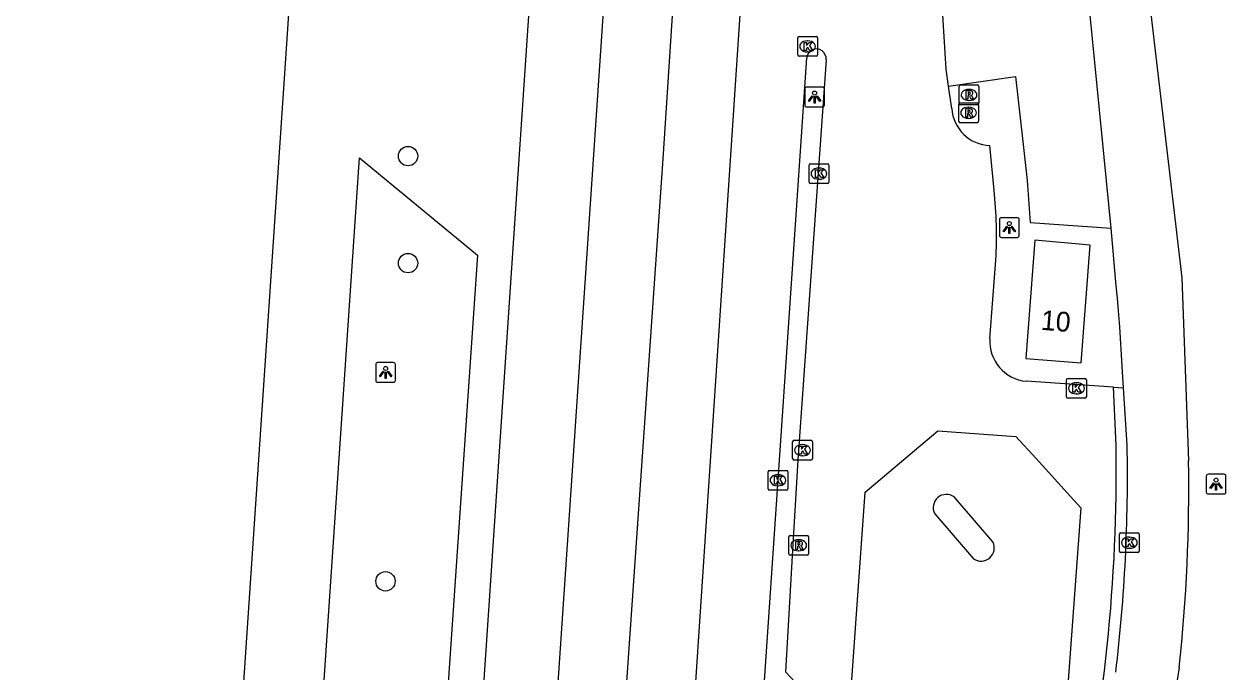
# Model space of a CAD drawing. Extents: x 161848 to 162726, y 385382 to 386521.
# Drawn here: x 161875.7 to 161936.4, y 385932.3 to 385965.1 of the extents above; entities that cross this region are included whole.
import ezdxf

# ---------------------------------------------------------------- set-up
doc = ezdxf.new("R2010")
doc.units = 0
for name, color, linetype in [('IMGEO_Berm_groen', 7, 'Continuous'), ('IMGEO_Boom', 7, 'Continuous'), ('IMGEO_Fietspad_gesloten', 7, 'Continuous'), ('IMGEO_Kolk', 7, 'Continuous'), ('IMGEO_Lichtpunt', 7, 'Continuous'), ('IMGEO_Pand', 7, 'Continuous'), ('IMGEO_Pand_nummerreeks', 7, 'Continuous'), ('IMGEO_Rijbaan_lokaal_gesloten', 7, 'Continuous'), ('IMGEO_Rijbaan_lokaal_open', 7, 'Continuous'), ('IMGEO_Rijbaan_regionaal_gesloten', 7, 'Continuous'), ('IMGEO_Rioolput', 7, 'Continuous')]:
    doc.layers.add(name, color=color, linetype=linetype)

msp = doc.modelspace()

# ---------------------------------------------------------------- linework, layer by layer
at = {"layer": 'IMGEO_Berm_groen'}
msp.add_lwpolyline([(161898.617, 385953.379), (161890.551, 385835.749), (161884.117, 385831.999), (161885.657, 385854.758), (161892.662, 385958.293), (161898.617, 385953.379)], dxfattribs=at)
at = {"layer": 'IMGEO_Boom'}
for centre in [(161895.112, 385958.386), (161895.113, 385952.977), (161893.973, 385936.902)]:
    msp.add_circle(centre, 0.489, dxfattribs=at)
at = {"layer": 'IMGEO_Fietspad_gesloten'}
for points in [[(161930.635, 385954.743), (161929.102, 385970.301), (161926.188, 385995.518)], [(161931.356, 385976.488), (161934.218, 385952.23), (161934.548, 385942.994)], [(161934.076, 385932.542), (161932.676, 385923.695), (161930.423, 385913.464), (161926.031, 385895.262)]]:
    msp.add_lwpolyline(points, dxfattribs=at)
msp.add_arc((161851.119, 385941.525), 83.442, 353.81987, 1.00883, dxfattribs=at)
at = {"layer": 'IMGEO_Kolk'}
for p, q in [((161914.801, 385963.501), (161914.801, 385964.353)), ((161914.876, 385964.427), (161915.728, 385964.427)), ((161915.289, 385964.207), (161915.314, 385964.207)), ((161915.802, 385964.353), (161915.802, 385963.501)), ((161915.728, 385963.427), (161914.876, 385963.427)), ((161915.312, 385963.647), (161915.287, 385963.647)), ((161915.375, 385957.072), (161915.375, 385957.924)), ((161915.45, 385957.998), (161916.302, 385957.998)), ((161916.376, 385957.924), (161916.376, 385957.072)), ((161915.863, 385957.778), (161915.888, 385957.778)), ((161916.302, 385956.998), (161915.45, 385956.998)), ((161915.886, 385957.218), (161915.861, 385957.218)), ((161928.385, 385946.227), (161928.385, 385947.079)), ((161928.46, 385947.153), (161929.312, 385947.153)), ((161928.873, 385946.933), (161928.898, 385946.933)), ((161929.386, 385947.079), (161929.386, 385946.227)), ((161928.896, 385946.373), (161928.871, 385946.373)), ((161929.312, 385946.153), (161928.46, 385946.153)), ((161914.545, 385943.101), (161914.545, 385943.953)), ((161914.62, 385944.027), (161915.472, 385944.027)), ((161915.546, 385943.953), (161915.546, 385943.101)), ((161915.033, 385943.807), (161915.058, 385943.807)), ((161915.472, 385943.027), (161914.62, 385943.027)), ((161915.056, 385943.247), (161915.031, 385943.247)), ((161913.303, 385941.582), (161913.303, 385942.434)), ((161913.378, 385942.508), (161914.23, 385942.508)), ((161913.791, 385942.288), (161913.816, 385942.288)), ((161914.304, 385942.434), (161914.304, 385941.582)), ((161914.23, 385941.508), (161913.378, 385941.508)), ((161913.814, 385941.728), (161913.789, 385941.728)), ((161931.059, 385938.429), (161931.059, 385939.281)), ((161931.134, 385939.355), (161931.986, 385939.355)), ((161931.547, 385939.135), (161931.572, 385939.135)), ((161932.06, 385939.281), (161932.06, 385938.429)), ((161931.57, 385938.575), (161931.545, 385938.575)), ((161931.986, 385938.355), (161931.134, 385938.355))]:
    msp.add_line(p, q, dxfattribs=at)
for points in [[(161914.801, 385963.501), (161914.801, 385964.353)], [(161914.876, 385964.427), (161915.728, 385964.427)], [(161915.122, 385964.127), (161915.245, 385964.127), (161915.245, 385963.976), (161915.375, 385964.127), (161915.539, 385964.127), (161915.393, 385963.976), (161915.546, 385963.727), (161915.394, 385963.727), (161915.309, 385963.891), (161915.245, 385963.824), (161915.245, 385963.727), (161915.122, 385963.727), (161915.122, 385964.127)], [(161915.802, 385964.353), (161915.802, 385963.501)], [(161915.728, 385963.427), (161914.876, 385963.427)], [(161915.375, 385957.072), (161915.375, 385957.924)], [(161915.45, 385957.998), (161916.302, 385957.998)], [(161916.376, 385957.924), (161916.376, 385957.072)], [(161915.696, 385957.698), (161915.819, 385957.698), (161915.819, 385957.547), (161915.949, 385957.698), (161916.113, 385957.698), (161915.967, 385957.547), (161916.12, 385957.298), (161915.968, 385957.298), (161915.883, 385957.462), (161915.819, 385957.395), (161915.819, 385957.298), (161915.696, 385957.298), (161915.696, 385957.698)], [(161916.302, 385956.998), (161915.45, 385956.998)], [(161928.385, 385946.227), (161928.385, 385947.079)], [(161928.46, 385947.153), (161929.312, 385947.153)], [(161929.386, 385947.079), (161929.386, 385946.227)], [(161928.706, 385946.853), (161928.829, 385946.853), (161928.829, 385946.702), (161928.959, 385946.853), (161929.123, 385946.853), (161928.977, 385946.702), (161929.13, 385946.453), (161928.978, 385946.453), (161928.893, 385946.617), (161928.829, 385946.55), (161928.829, 385946.453), (161928.706, 385946.453), (161928.706, 385946.853)], [(161929.312, 385946.153), (161928.46, 385946.153)], [(161914.545, 385943.101), (161914.545, 385943.953)], [(161914.62, 385944.027), (161915.472, 385944.027)], [(161915.546, 385943.953), (161915.546, 385943.101)], [(161914.866, 385943.727), (161914.989, 385943.727), (161914.989, 385943.576), (161915.119, 385943.727), (161915.283, 385943.727), (161915.137, 385943.576), (161915.29, 385943.327), (161915.138, 385943.327), (161915.053, 385943.491), (161914.989, 385943.424), (161914.989, 385943.327), (161914.866, 385943.327), (161914.866, 385943.727)], [(161915.472, 385943.027), (161914.62, 385943.027)], [(161913.303, 385941.582), (161913.303, 385942.434)], [(161913.378, 385942.508), (161914.23, 385942.508)], [(161913.624, 385942.208), (161913.747, 385942.208), (161913.747, 385942.057), (161913.877, 385942.208), (161914.041, 385942.208), (161913.895, 385942.057), (161914.048, 385941.808), (161913.896, 385941.808), (161913.811, 385941.972), (161913.747, 385941.905), (161913.747, 385941.808), (161913.624, 385941.808), (161913.624, 385942.208)], [(161914.304, 385942.434), (161914.304, 385941.582)], [(161914.23, 385941.508), (161913.378, 385941.508)], [(161931.059, 385938.429), (161931.059, 385939.281)], [(161931.134, 385939.355), (161931.986, 385939.355)], [(161931.38, 385939.055), (161931.503, 385939.055), (161931.503, 385938.904), (161931.633, 385939.055), (161931.797, 385939.055), (161931.651, 385938.904), (161931.804, 385938.655), (161931.652, 385938.655), (161931.567, 385938.819), (161931.503, 385938.752), (161931.503, 385938.655), (161931.38, 385938.655), (161931.38, 385939.055)], [(161932.06, 385939.281), (161932.06, 385938.429)], [(161931.986, 385938.355), (161931.134, 385938.355)]]:
    msp.add_lwpolyline(points, dxfattribs=at)
for centre, start, end in [((161914.878, 385964.351), 91.55205, 178.44795), ((161914.878, 385964.351), 91.55205, 178.44795), ((161915.726, 385964.351), 1.55205, 88.44795), ((161915.726, 385964.351), 1.55205, 88.44795), ((161914.878, 385963.503), 181.55205, 268.44795), ((161914.878, 385963.503), 181.55205, 268.44795), ((161915.726, 385963.503), 271.55205, 358.44795), ((161915.726, 385963.503), 271.55205, 358.44795), ((161915.452, 385957.922), 91.55205, 178.44795), ((161915.452, 385957.922), 91.55205, 178.44795), ((161916.3, 385957.922), 1.55205, 88.44795), ((161916.3, 385957.922), 1.55205, 88.44795), ((161915.452, 385957.074), 181.55205, 268.44795), ((161915.452, 385957.074), 181.55205, 268.44795), ((161916.3, 385957.074), 271.55205, 358.44795), ((161916.3, 385957.074), 271.55205, 358.44795), ((161928.462, 385947.077), 91.55205, 178.44795), ((161928.462, 385947.077), 91.55205, 178.44795), ((161929.31, 385947.077), 1.55205, 88.44795), ((161929.31, 385947.077), 1.55205, 88.44795), ((161928.462, 385946.229), 181.55205, 268.44795), ((161928.462, 385946.229), 181.55205, 268.44795), ((161929.31, 385946.229), 271.55205, 358.44795), ((161929.31, 385946.229), 271.55205, 358.44795), ((161914.622, 385943.951), 91.55205, 178.44795), ((161914.622, 385943.951), 91.55205, 178.44795), ((161915.47, 385943.951), 1.55205, 88.44795), ((161915.47, 385943.951), 1.55205, 88.44795), ((161914.622, 385943.103), 181.55205, 268.44795), ((161914.622, 385943.103), 181.55205, 268.44795), ((161915.47, 385943.103), 271.55205, 358.44795), ((161915.47, 385943.103), 271.55205, 358.44795), ((161913.38, 385942.432), 91.55205, 178.44795), ((161913.38, 385942.432), 91.55205, 178.44795), ((161914.228, 385942.432), 1.55205, 88.44795), ((161914.228, 385942.432), 1.55205, 88.44795), ((161913.38, 385941.584), 181.55205, 268.44795), ((161913.38, 385941.584), 181.55205, 268.44795), ((161914.228, 385941.584), 271.55205, 358.44795), ((161914.228, 385941.584), 271.55205, 358.44795), ((161931.136, 385939.279), 91.55205, 178.44795), ((161931.136, 385939.279), 91.55205, 178.44795), ((161931.984, 385939.279), 1.55205, 88.44795), ((161931.984, 385939.279), 1.55205, 88.44795), ((161931.136, 385938.431), 181.55205, 268.44795), ((161931.136, 385938.431), 181.55205, 268.44795), ((161931.984, 385938.431), 271.55205, 358.44795), ((161931.984, 385938.431), 271.55205, 358.44795)]:
    msp.add_arc(centre, 0.0765, start, end, dxfattribs=at)
for centre, major_axis, ratio, start_param, end_param in [((161915.288, 385963.927), (-0.387, 0.002), 0.722429, 4.712389, 7.853982), ((161915.313, 385963.927), (-0.39, 0.002), 0.717154, 1.570796, 4.712389), ((161915.862, 385957.498), (-0.387, 0.002), 0.722429, 4.712389, 7.853982), ((161915.887, 385957.498), (-0.39, 0.002), 0.717154, 1.570796, 4.712389), ((161928.872, 385946.653), (-0.387, 0.002), 0.722429, 4.712389, 7.853982), ((161928.897, 385946.653), (-0.39, 0.002), 0.717154, 1.570796, 4.712389), ((161915.032, 385943.527), (-0.387, 0.002), 0.722429, 4.712389, 7.853982), ((161915.057, 385943.527), (-0.39, 0.002), 0.717154, 1.570796, 4.712389), ((161913.79, 385942.008), (-0.387, 0.002), 0.722429, 4.712389, 7.853982), ((161913.815, 385942.008), (-0.39, 0.002), 0.717154, 1.570796, 4.712389), ((161931.546, 385938.855), (-0.387, 0.002), 0.722429, 4.712389, 7.853982), ((161931.571, 385938.855), (-0.39, 0.002), 0.717154, 1.570796, 4.712389)]:
    msp.add_ellipse(centre, major_axis=major_axis, ratio=ratio, start_param=start_param, end_param=end_param, dxfattribs=at)
at = {"layer": 'IMGEO_Lichtpunt'}
for p, q in [((161915.155, 385961.773), (161915.155, 385960.966)), ((161915.155, 385961.773), (161915.155, 385960.966)), ((161916.057, 385961.868), (161915.249, 385961.868)), ((161916.057, 385961.868), (161915.249, 385961.868)), ((161916.151, 385960.966), (161916.151, 385961.773)), ((161916.151, 385960.966), (161916.151, 385961.773)), ((161915.249, 385960.872), (161916.057, 385960.872)), ((161915.249, 385960.872), (161916.057, 385960.872)), ((161924.997, 385955.179), (161924.997, 385954.372)), ((161924.997, 385955.179), (161924.997, 385954.372)), ((161925.899, 385955.274), (161925.091, 385955.274)), ((161925.899, 385955.274), (161925.091, 385955.274)), ((161925.993, 385954.372), (161925.993, 385955.179)), ((161925.993, 385954.372), (161925.993, 385955.179)), ((161925.091, 385954.278), (161925.899, 385954.278)), ((161925.091, 385954.278), (161925.899, 385954.278)), ((161893.481, 385947.859), (161893.481, 385947.052)), ((161893.481, 385947.859), (161893.481, 385947.052)), ((161894.383, 385947.954), (161893.575, 385947.954)), ((161894.383, 385947.954), (161893.575, 385947.954)), ((161894.477, 385947.052), (161894.477, 385947.859)), ((161894.477, 385947.052), (161894.477, 385947.859)), ((161893.575, 385946.958), (161894.383, 385946.958)), ((161893.575, 385946.958), (161894.383, 385946.958)), ((161935.444, 385942.216), (161935.444, 385941.409)), ((161935.444, 385942.216), (161935.444, 385941.409)), ((161936.346, 385942.311), (161935.538, 385942.311)), ((161936.346, 385942.311), (161935.538, 385942.311)), ((161936.44, 385941.409), (161936.44, 385942.216)), ((161936.44, 385941.409), (161936.44, 385942.216)), ((161935.538, 385941.315), (161936.346, 385941.315)), ((161935.538, 385941.315), (161936.346, 385941.315))]:
    msp.add_line(p, q, dxfattribs=at)
for points in [[(161915.529, 385961.437), (161915.568, 385961.409), (161915.38, 385961.147), (161915.342, 385961.174), (161915.529, 385961.437)], [(161915.631, 385961.389), (161915.678, 385961.389), (161915.678, 385961.067), (161915.631, 385961.067), (161915.631, 385961.389)], [(161915.741, 385961.409), (161915.779, 385961.436), (161915.966, 385961.174), (161915.927, 385961.146), (161915.741, 385961.409)], [(161925.371, 385954.843), (161925.41, 385954.815), (161925.222, 385954.553), (161925.184, 385954.58), (161925.371, 385954.843)], [(161925.473, 385954.795), (161925.52, 385954.795), (161925.52, 385954.473), (161925.473, 385954.473), (161925.473, 385954.795)], [(161925.583, 385954.815), (161925.621, 385954.842), (161925.808, 385954.58), (161925.769, 385954.552), (161925.583, 385954.815)], [(161893.855, 385947.523), (161893.894, 385947.495), (161893.706, 385947.233), (161893.668, 385947.26), (161893.855, 385947.523)], [(161894.067, 385947.495), (161894.105, 385947.522), (161894.292, 385947.26), (161894.253, 385947.232), (161894.067, 385947.495)], [(161893.957, 385947.475), (161894.004, 385947.475), (161894.004, 385947.153), (161893.957, 385947.153), (161893.957, 385947.475)], [(161935.818, 385941.88), (161935.857, 385941.852), (161935.669, 385941.59), (161935.631, 385941.617), (161935.818, 385941.88)], [(161935.92, 385941.832), (161935.967, 385941.832), (161935.967, 385941.51), (161935.92, 385941.51), (161935.92, 385941.832)], [(161936.03, 385941.852), (161936.068, 385941.879), (161936.255, 385941.617), (161936.216, 385941.589), (161936.03, 385941.852)]]:
    msp.add_lwpolyline(points, dxfattribs=at)
for centre in [(161915.654, 385961.571), (161925.496, 385954.977), (161893.98, 385947.657), (161935.943, 385942.014)]:
    msp.add_circle(centre, 0.0994, dxfattribs=at)
for centre, start, end in [((161915.249, 385961.773), 90, 180), ((161915.249, 385961.773), 90, 180), ((161916.057, 385961.773), 0, 90), ((161916.057, 385961.773), 0, 90), ((161915.249, 385960.966), 180, 270), ((161915.249, 385960.966), 180, 270), ((161916.057, 385960.966), 270, 0), ((161916.057, 385960.966), 270, 360), ((161925.091, 385955.179), 90, 180), ((161925.091, 385955.179), 90, 180), ((161925.899, 385955.179), 0, 90), ((161925.899, 385955.179), 0, 90), ((161925.091, 385954.372), 180, 270), ((161925.091, 385954.372), 180, 270), ((161925.899, 385954.372), 270, 0), ((161925.899, 385954.372), 270, 360), ((161893.575, 385947.859), 90, 180), ((161893.575, 385947.859), 90, 180), ((161894.383, 385947.859), 0, 90), ((161894.383, 385947.859), 0, 90), ((161893.575, 385947.052), 180, 270), ((161893.575, 385947.052), 180, 270), ((161894.383, 385947.052), 270, 0), ((161894.383, 385947.052), 270, 360), ((161935.538, 385942.216), 90, 180), ((161935.538, 385942.216), 90, 180), ((161936.346, 385942.216), 0, 90), ((161936.346, 385942.216), 0, 90), ((161935.538, 385941.409), 180, 270), ((161935.538, 385941.409), 180, 270), ((161936.346, 385941.409), 270, 0), ((161936.346, 385941.409), 270, 360)]:
    msp.add_arc(centre, 0.0946, start, end, dxfattribs=at)
at = {"layer": 'IMGEO_Pand'}
msp.add_lwpolyline([(161929.574, 385953.89), (161926.775, 385954.14), (161926.324, 385948.168), (161929.125, 385947.939), (161929.574, 385953.89)], dxfattribs=at)
at = {"layer": 'IMGEO_Rijbaan_lokaal_gesloten'}
for points in [[(161920.526, 385924.482), (161918.31, 385926.968), (161917.269, 385928.137), (161918.217, 385941.41), (161920.704, 385943.507), (161921.887, 385944.504), (161925.824, 385944.227), (161926.846, 385943.1), (161928.414, 385941.371), (161929.102, 385940.612), (161928.129, 385927.296), (161927.442, 385926.717), (161927.053, 385926.388), (161924.447, 385924.187), (161920.526, 385924.482)], [(161924.665, 385938.891), (161922.708, 385941.167)], [(161921.722, 385940.319), (161923.679, 385938.044)]]:
    msp.add_lwpolyline(points, dxfattribs=at)
for centre, radius, start, end in [((161922.316, 385940.626), 0.668, 54.04848, 207.34526), ((161924.065, 385938.593), 0.671, 234.89888, 26.42801)]:
    msp.add_arc(centre, radius, start, end, dxfattribs=at)
at = {"layer": 'IMGEO_Rijbaan_lokaal_open'}
for points in [[(161922.424, 385961.911), (161922.303, 385962.773), (161921.988, 385968.004), (161918.498, 385996.361)], [(161910.593, 385894.692), (161915.187, 385962.357), (161915.256, 385963.349)], [(161916.236, 385963.257), (161914.802, 385943.039), (161914.525, 385938.182), (161914.191, 385932.323)], [(161922.424, 385961.911), (161925.808, 385962.413), (161926.174, 385959.131), (161926.391, 385957.149), (161926.545, 385955.031), (161930.635, 385954.743)], [(161922.582, 385960.787), (161922.424, 385961.911)], [(161924.728, 385956.667), (161924.507, 385958.917)], [(161931.27, 385946.671), (161931.2, 385947.78), (161931.077, 385949.759), (161930.993, 385950.777), (161930.957, 385951.21), (161930.897, 385951.828), (161930.635, 385954.743)], [(161924.511, 385949.156), (161924.812, 385953.136)], [(161930.766, 385946.706), (161926.344, 385947.009)], [(161930.891, 385943.765), (161930.766, 385946.706)], [(161930.766, 385946.706), (161931.27, 385946.671)], [(161931.45, 385943.787), (161931.27, 385946.671)]]:
    msp.add_lwpolyline(points, dxfattribs=at)
for centre, radius, start, end in [((161915.746, 385963.307), 0.492, 354.17515, 175.09871), ((161924.593, 385960.931), 2.016, 184.09408, 267.56655), ((161902.555, 385954.373), 22.292, 356.8189, 5.90664), ((161926.541, 385949.033), 2.034, 176.5336, 264.44445), ((161843.747, 385942.568), 87.153, 347.45647, 0.78701), ((161847.573, 385942.248), 83.891, 353.19435, 1.05097), ((161898.599, 385917.643), 21.416, 27.68349, 43.27493)]:
    msp.add_arc(centre, radius, start, end, dxfattribs=at)
at = {"layer": 'IMGEO_Rijbaan_regionaal_gesloten'}
for points in [[(161875.71, 385766.607), (161881.653, 385855.03), (161889.369, 385969.842), (161891.348, 385999.175)], [(161887.667, 385765.77), (161889.229, 385787.874), (161890.255, 385802.397), (161892.576, 385836.929), (161893.738, 385854.209), (161900.311, 385951.981), (161902.378, 385982.726), (161903.388, 385997.75)], [(161891.235, 385763.071), (161897.442, 385853.958), (161907.136, 385997.383)], [(161894.471, 385762.848), (161896.507, 385791.78), (161900.748, 385853.733), (161908.023, 385958.495), (161910.537, 385997.05)], [(161913.944, 385996.717), (161904.434, 385853.538), (161903.301, 385836.47)]]:
    msp.add_lwpolyline(points, dxfattribs=at)
at = {"layer": 'IMGEO_Rioolput'}
for p, q in [((161922.956, 385961.052), (161922.956, 385961.904)), ((161923.031, 385961.978), (161923.883, 385961.978)), ((161923.444, 385961.758), (161923.469, 385961.758)), ((161923.957, 385961.904), (161923.957, 385961.052)), ((161922.937, 385960.147), (161922.937, 385960.999)), ((161923.012, 385961.073), (161923.864, 385961.073)), ((161923.883, 385960.978), (161923.031, 385960.978)), ((161923.467, 385961.198), (161923.442, 385961.198)), ((161923.938, 385960.999), (161923.938, 385960.147)), ((161923.448, 385960.293), (161923.423, 385960.293)), ((161923.425, 385960.853), (161923.45, 385960.853)), ((161923.864, 385960.073), (161923.012, 385960.073)), ((161914.352, 385938.296), (161914.352, 385939.148)), ((161914.427, 385939.222), (161915.279, 385939.222)), ((161915.353, 385939.148), (161915.353, 385938.296)), ((161914.863, 385938.442), (161914.838, 385938.442)), ((161914.84, 385939.002), (161914.865, 385939.002)), ((161915.279, 385938.222), (161914.427, 385938.222))]:
    msp.add_line(p, q, dxfattribs=at)
for points in [[(161922.956, 385961.052), (161922.956, 385961.904)], [(161923.031, 385961.978), (161923.883, 385961.978)], [(161923.545, 385961.676), (161923.293, 385961.678), (161923.293, 385961.278)], [(161923.471, 385961.597), (161923.417, 385961.597), (161923.417, 385961.516)], [(161923.417, 385961.516), (161923.469, 385961.516)], [(161923.957, 385961.904), (161923.957, 385961.052)], [(161922.937, 385960.147), (161922.937, 385960.999)], [(161923.012, 385961.073), (161923.864, 385961.073)], [(161923.883, 385960.978), (161923.031, 385960.978)], [(161923.293, 385961.278), (161923.417, 385961.278), (161923.417, 385961.44), (161923.428, 385961.44)], [(161923.475, 385961.411), (161923.546, 385961.278), (161923.686, 385961.278), (161923.621, 385961.404)], [(161923.938, 385960.999), (161923.938, 385960.147)], [(161923.526, 385960.771), (161923.274, 385960.773), (161923.274, 385960.373)], [(161923.274, 385960.373), (161923.398, 385960.373), (161923.398, 385960.535), (161923.409, 385960.535)], [(161923.452, 385960.692), (161923.398, 385960.692), (161923.398, 385960.611)], [(161923.398, 385960.611), (161923.45, 385960.611)], [(161923.456, 385960.506), (161923.527, 385960.373), (161923.667, 385960.373), (161923.602, 385960.499)], [(161923.864, 385960.073), (161923.012, 385960.073)], [(161914.352, 385938.296), (161914.352, 385939.148)], [(161914.427, 385939.222), (161915.279, 385939.222)], [(161915.353, 385939.148), (161915.353, 385938.296)], [(161914.941, 385938.92), (161914.689, 385938.922), (161914.689, 385938.522)], [(161914.689, 385938.522), (161914.813, 385938.522), (161914.813, 385938.684), (161914.824, 385938.684)], [(161914.867, 385938.841), (161914.813, 385938.841), (161914.813, 385938.76)], [(161914.813, 385938.76), (161914.865, 385938.76)], [(161914.871, 385938.655), (161914.942, 385938.522), (161915.082, 385938.522), (161915.017, 385938.648)], [(161915.279, 385938.222), (161914.427, 385938.222)]]:
    msp.add_lwpolyline(points, dxfattribs=at)
for centre, radius, start, end in [((161923.033, 385961.902), 0.0765, 91.55205, 178.44795), ((161923.033, 385961.902), 0.0765, 91.55205, 178.44795), ((161923.453, 385961.705), 0.19, 274.7715, 282.96867), ((161923.477, 385961.501), 0.0964, 77.00612, 93.18647), ((161923.491, 385961.558), 0.0378, 276.66336, 79.67722), ((161923.544, 385961.566), 0.109, 350.36119, 89.41601), ((161923.542, 385961.566), 0.112, 277.58423, 350.98172), ((161923.881, 385961.902), 0.0765, 1.55205, 88.44795), ((161923.881, 385961.902), 0.0765, 1.55205, 88.44795), ((161923.014, 385960.997), 0.0765, 91.55205, 178.44795), ((161923.014, 385960.997), 0.0765, 91.55205, 178.44795), ((161923.033, 385961.054), 0.0765, 181.55205, 268.44795), ((161923.033, 385961.054), 0.0765, 181.55205, 268.44795), ((161923.427, 385961.387), 0.0533, 26.02933, 88.69889), ((161923.526, 385961.351), 0.108, 29.51342, 73.79051), ((161923.862, 385960.997), 0.0765, 1.55205, 88.44795), ((161923.862, 385960.997), 0.0765, 1.55205, 88.44795), ((161923.881, 385961.054), 0.0765, 271.55205, 358.44795), ((161923.881, 385961.054), 0.0765, 271.55205, 358.44795), ((161923.408, 385960.482), 0.0533, 26.02933, 88.69889), ((161923.434, 385960.8), 0.19, 274.7715, 282.96867), ((161923.458, 385960.596), 0.0964, 77.00612, 93.18647), ((161923.472, 385960.653), 0.0378, 276.66336, 79.67722), ((161923.525, 385960.661), 0.109, 350.36119, 89.41601), ((161923.523, 385960.661), 0.112, 277.58423, 350.98172), ((161923.507, 385960.446), 0.108, 29.51342, 73.79051), ((161923.014, 385960.149), 0.0765, 181.55205, 268.44795), ((161923.014, 385960.149), 0.0765, 181.55205, 268.44795), ((161923.862, 385960.149), 0.0765, 271.55205, 358.44795), ((161923.862, 385960.149), 0.0765, 271.55205, 358.44795), ((161914.429, 385939.146), 0.0765, 91.55205, 178.44795), ((161914.429, 385939.146), 0.0765, 91.55205, 178.44795), ((161915.277, 385939.146), 0.0765, 1.55205, 88.44795), ((161915.277, 385939.146), 0.0765, 1.55205, 88.44795), ((161914.823, 385938.631), 0.0533, 26.02933, 88.69889), ((161914.849, 385938.949), 0.19, 274.7715, 282.96867), ((161914.873, 385938.745), 0.0964, 77.00612, 93.18647), ((161914.887, 385938.802), 0.0378, 276.66336, 79.67722), ((161914.94, 385938.81), 0.109, 350.36119, 89.41601), ((161914.938, 385938.81), 0.112, 277.58423, 350.98172), ((161914.922, 385938.595), 0.108, 29.51342, 73.79051), ((161914.429, 385938.298), 0.0765, 181.55205, 268.44795), ((161914.429, 385938.298), 0.0765, 181.55205, 268.44795), ((161915.277, 385938.298), 0.0765, 271.55205, 358.44795), ((161915.277, 385938.298), 0.0765, 271.55205, 358.44795)]:
    msp.add_arc(centre, radius, start, end, dxfattribs=at)
for centre, major_axis, ratio, start_param, end_param in [((161923.443, 385961.478), (-0.387, 0.002), 0.722429, 4.712389, 7.853982), ((161923.468, 385961.478), (-0.39, 0.002), 0.717154, 1.570796, 4.712389), ((161923.424, 385960.573), (-0.387, 0.002), 0.722429, 4.712389, 7.853982), ((161923.449, 385960.573), (-0.39, 0.002), 0.717154, 1.570796, 4.712389), ((161914.839, 385938.722), (-0.387, 0.002), 0.722429, 4.712389, 7.853982), ((161914.864, 385938.722), (-0.39, 0.002), 0.717154, 1.570796, 4.712389)]:
    msp.add_ellipse(centre, major_axis=major_axis, ratio=ratio, start_param=start_param, end_param=end_param, dxfattribs=at)

# ---------------------------------------------------------------- texts
at = {"layer": 'IMGEO_Pand_nummerreeks'}
msp.add_text('10', height=1, rotation=355.32466, dxfattribs=at).set_placement((161927.065, 385949.613))

doc.saveas('drawing.dxf')
